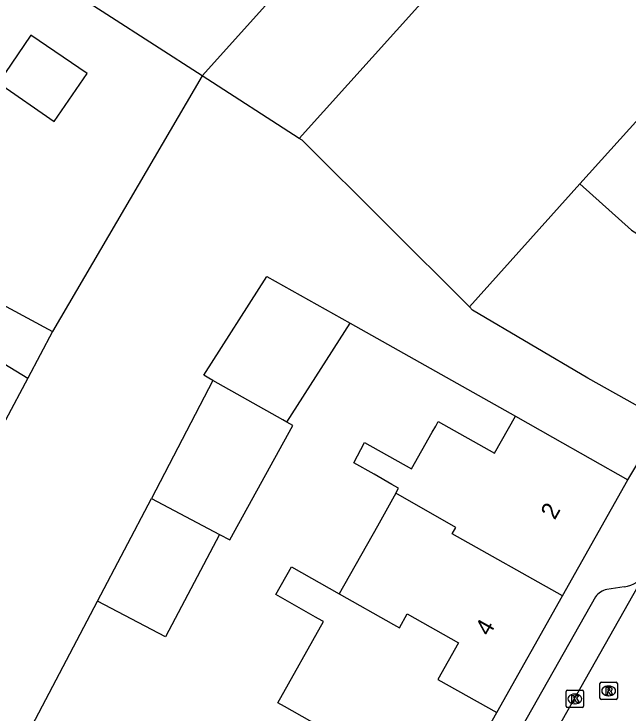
# Model space of a CAD drawing. Extents: x 161801 to 162379, y 382315 to 382832.
# Drawn here: x 161994.64 to 162030.05, y 382687.91 to 382728.22 of the extents above; entities that cross this region are included whole.
import ezdxf

# ---------------------------------------------------------------- set-up
doc = ezdxf.new("R2010")
doc.units = 0
for name, color, linetype in [('IMGEO_Kolk', 7, 'Continuous'), ('IMGEO_Pand', 7, 'Continuous'), ('IMGEO_Pand_nummerreeks', 7, 'Continuous'), ('IMGEO_Rijbaan_lokaal_open', 7, 'Continuous'), ('IMGEO_Rioolput', 7, 'Continuous'), ('IMGEO_Voetpad_open', 7, 'Continuous')]:
    doc.layers.add(name, color=color, linetype=linetype)

msp = doc.modelspace()

# ---------------------------------------------------------------- linework, layer by layer
at = {"layer": 'IMGEO_Kolk'}
for p, q in [((162026.486, 382688.294), (162026.486, 382689.146)), ((162026.561, 382689.22), (162027.413, 382689.22)), ((162026.974, 382689), (162026.999, 382689)), ((162027.487, 382689.146), (162027.487, 382688.294)), ((162027.413, 382688.22), (162026.561, 382688.22)), ((162026.997, 382688.44), (162026.972, 382688.44))]:
    msp.add_line(p, q, dxfattribs=at)
for points in [[(162026.486, 382688.294), (162026.486, 382689.146)], [(162026.561, 382689.22), (162027.413, 382689.22)], [(162027.487, 382689.146), (162027.487, 382688.294)], [(162026.807, 382688.92), (162026.93, 382688.92), (162026.93, 382688.769), (162027.06, 382688.92), (162027.224, 382688.92), (162027.078, 382688.769), (162027.231, 382688.52), (162027.079, 382688.52), (162026.994, 382688.684), (162026.93, 382688.617), (162026.93, 382688.52), (162026.807, 382688.52), (162026.807, 382688.92)], [(162027.413, 382688.22), (162026.561, 382688.22)]]:
    msp.add_lwpolyline(points, dxfattribs=at)
for centre, start, end in [((162026.563, 382689.144), 91.552, 178.448), ((162026.563, 382689.144), 91.552, 178.448), ((162027.411, 382689.144), 1.552, 88.448), ((162027.411, 382689.144), 1.552, 88.448), ((162026.563, 382688.296), 181.552, 268.448), ((162026.563, 382688.296), 181.552, 268.448), ((162027.411, 382688.296), 271.552, 358.448), ((162027.411, 382688.296), 271.552, 358.448)]:
    msp.add_arc(centre, 0.0765, start, end, dxfattribs=at)
for centre, major_axis, ratio, start_param, end_param in [((162026.973, 382688.72), (-0.387, 0.002), 0.722429, 4.712389, 7.853982), ((162026.998, 382688.72), (-0.39, 0.002), 0.717154, 1.570796, 4.712389)]:
    msp.add_ellipse(centre, major_axis=major_axis, ratio=ratio, start_param=start_param, end_param=end_param, dxfattribs=at)
at = {"layer": 'IMGEO_Pand'}
for points in [[(162022.858, 382743.945), (162005.49, 382724.651)], [(162027.754, 382739.543), (162011.093, 382721.034)], [(162005.49, 382724.651), (162000, 382728.195), (161996.847, 382730.23), (162000, 382733.772), (162004.032, 382738.302)], [(161998.854, 382724.777), (161995.616, 382727.001), (161993.72, 382724.242), (161996.958, 382722.018), (161998.854, 382724.777)], [(162011.093, 382721.034), (162005.49, 382724.651)], [(162031.391, 382722.985), (162027.277, 382718.416)], [(162027.277, 382718.416), (162030.255, 382715.747), (162031.855, 382714.755), (162034.809, 382719.922), (162031.391, 382722.985)], [(162020.899, 382711.331), (162011.249, 382720.933), (162011.093, 382721.034)], [(162020.899, 382711.331), (162027.277, 382718.416)], [(162006.112, 382707.087), (162005.878, 382707.219), (162005.59, 382707.381), (162009.229, 382713.086), (162014.021, 382710.386)], [(161990.469, 382710.24), (161991.75, 382712.664), (161996.854, 382709.902)], [(162032.096, 382704.768), (162027.742, 382707.225), (162021.086, 382711.145), (162020.899, 382711.331)], [(162010.382, 382704.681), (162014.021, 382710.386)], [(161990.469, 382710.24), (161995.437, 382707.22)], [(161996.854, 382709.902), (161995.437, 382707.22)], [(161995.437, 382707.22), (161994.156, 382704.796)], [(162006.112, 382707.087), (162002.565, 382700.272)], [(162010.382, 382704.681), (162010.142, 382704.816), (162006.112, 382707.087)], [(162006.484, 382698.209), (162007.082, 382697.894), (162010.717, 382704.492), (162010.382, 382704.681)], [(162016.663, 382700.581), (162016.823, 382700.865), (162016.766, 382700.898), (162016.434, 382701.087), (162015.405, 382701.673), (162014.233, 382702.34), (162014.854, 382703.511), (162017.571, 382701.981), (162018.762, 382704.095), (162018.959, 382704.445), (162019.109, 382704.711), (162022.353, 382702.884), (162023.554, 382705.016)], [(162023.554, 382705.016), (162025.696, 382703.81), (162030.046, 382701.359)], [(162026.271, 382694.655), (162030.046, 382701.359)], [(161999.451, 382694.354), (162002.565, 382700.272)], [(162002.565, 382700.272), (162006.484, 382698.209)], [(162016.663, 382700.581), (162015.595, 382698.684), (162013.398, 382694.78)], [(162026.271, 382694.655), (162019.913, 382698.235), (162020.124, 382698.61), (162016.663, 382700.581)], [(162006.484, 382698.209), (162003.37, 382692.292), (161999.451, 382694.354)], [(162013.156, 382686.635), (162010.234, 382688.281), (162009.858, 382688.493), (162012.495, 382693.177), (162012.402, 382693.23), (162012.033, 382693.437), (162009.735, 382694.733), (162010.637, 382696.335), (162013.398, 382694.78)], [(162013.398, 382694.78), (162016.519, 382693.02), (162016.864, 382692.826), (162017.314, 382693.625), (162020.278, 382691.955), (162019.089, 382689.844), (162022.485, 382687.932)], [(162022.485, 382687.932), (162026.271, 382694.655)], [(162019.684, 382682.959), (162022.485, 382687.932)]]:
    msp.add_lwpolyline(points, dxfattribs=at)
at = {"layer": 'IMGEO_Rijbaan_lokaal_open'}
for points in [[(162005.49, 382724.651), (161996.854, 382709.902)], [(162014.021, 382710.386), (162023.554, 382705.016)], [(162030.046, 382701.359), (162032.096, 382704.768)], [(162008.841, 382656.703), (162030.647, 382695.267)], [(161971, 382658.776), (161974.714, 382658.211), (161977.339, 382656.596), (161992.884, 382681.874), (161999.451, 382694.354)]]:
    msp.add_lwpolyline(points, dxfattribs=at)
at = {"layer": 'IMGEO_Rioolput'}
for p, q in [((162028.433, 382688.758), (162028.433, 382689.61)), ((162028.508, 382689.684), (162029.36, 382689.684)), ((162028.921, 382689.464), (162028.946, 382689.464)), ((162029.434, 382689.61), (162029.434, 382688.758)), ((162029.36, 382688.684), (162028.508, 382688.684)), ((162028.944, 382688.904), (162028.919, 382688.904))]:
    msp.add_line(p, q, dxfattribs=at)
for points in [[(162028.433, 382688.758), (162028.433, 382689.61)], [(162028.508, 382689.684), (162029.36, 382689.684)], [(162029.022, 382689.382), (162028.77, 382689.384), (162028.77, 382688.984)], [(162029.434, 382689.61), (162029.434, 382688.758)], [(162028.77, 382688.984), (162028.894, 382688.984), (162028.894, 382689.146), (162028.905, 382689.146)], [(162028.948, 382689.303), (162028.894, 382689.303), (162028.894, 382689.222)], [(162028.894, 382689.222), (162028.946, 382689.222)], [(162028.952, 382689.117), (162029.023, 382688.984), (162029.163, 382688.984), (162029.098, 382689.11)], [(162029.36, 382688.684), (162028.508, 382688.684)]]:
    msp.add_lwpolyline(points, dxfattribs=at)
for centre, radius, start, end in [((162028.51, 382689.608), 0.0765, 91.552, 178.448), ((162028.51, 382689.608), 0.0765, 91.552, 178.448), ((162029.021, 382689.272), 0.109, 350.3612, 89.416), ((162029.358, 382689.608), 0.0765, 1.552, 88.448), ((162029.358, 382689.608), 0.0765, 1.552, 88.448), ((162028.904, 382689.093), 0.0533, 26.0293, 88.6989), ((162028.93, 382689.411), 0.19, 274.7715, 282.9687), ((162028.954, 382689.207), 0.0964, 77.0061, 93.1865), ((162028.968, 382689.264), 0.0378, 276.6634, 79.6772), ((162029.019, 382689.272), 0.112, 277.5842, 350.9817), ((162029.003, 382689.057), 0.108, 29.5134, 73.7905), ((162028.51, 382688.76), 0.0765, 181.552, 268.448), ((162028.51, 382688.76), 0.0765, 181.552, 268.448), ((162029.358, 382688.76), 0.0765, 271.552, 358.448), ((162029.358, 382688.76), 0.0765, 271.552, 358.448)]:
    msp.add_arc(centre, radius, start, end, dxfattribs=at)
for centre, major_axis, ratio, start_param, end_param in [((162028.92, 382689.184), (-0.387, 0.002), 0.722429, 4.712389, 7.853982), ((162028.945, 382689.184), (-0.39, 0.002), 0.717154, 1.570796, 4.712389)]:
    msp.add_ellipse(centre, major_axis=major_axis, ratio=ratio, start_param=start_param, end_param=end_param, dxfattribs=at)
at = {"layer": 'IMGEO_Voetpad_open'}
for points in [[(162029.834, 382695.178), (162028.831, 382695.033)], [(162028.175, 382694.602), (162020.224, 382680.565)]]:
    msp.add_lwpolyline(points, dxfattribs=at)
for centre, radius, start, end in [((162029.576, 382696.891), 1.732, 278.5793, 330.0059), ((162029.098, 382693.912), 1.152, 103.3845, 143.2263)]:
    msp.add_arc(centre, radius, start, end, dxfattribs=at)

# ---------------------------------------------------------------- texts
at = {"layer": 'IMGEO_Pand_nummerreeks'}
for s, p in [('2', (162025.825, 382699.002)), ('4', (162022.046, 382692.291))]:
    msp.add_text(s, height=1, rotation=60.6132, dxfattribs=at).set_placement(p)

doc.saveas('drawing.dxf')
